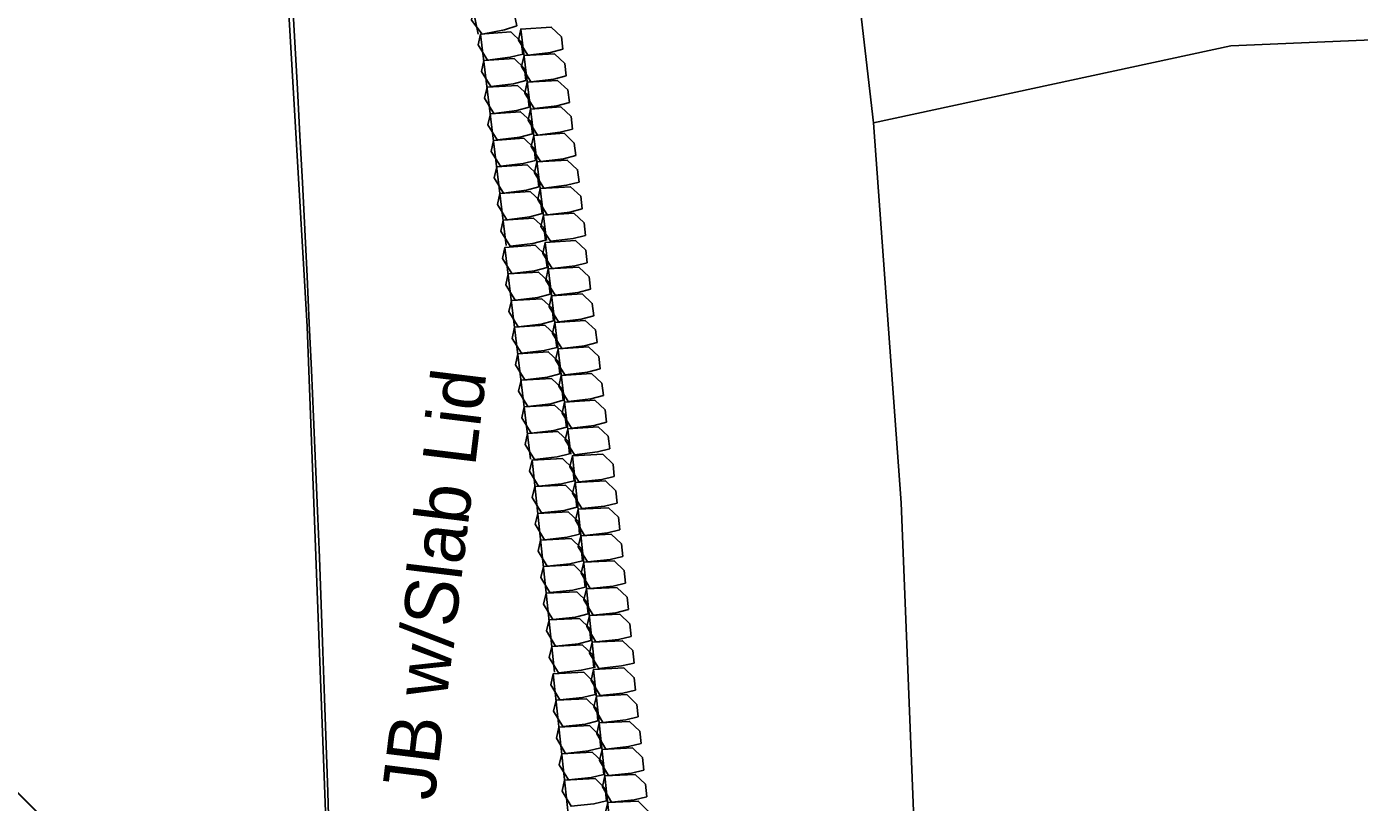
# Model space of a CAD drawing. Extents: x 465700 to 483515, y 488970 to 507540.
# Drawn here: x 481328 to 481453, y 491451.2 to 491524 of the extents above; entities that cross this region are included whole.
import ezdxf

# ---------------------------------------------------------------- set-up
doc = ezdxf.new("R2010")
doc.units = 0
for name, color, linetype in [('Default', 7, 'Continuous'), ('Exist Plan Preparation Watershed Blue', 7, 'Continuous'), ('Prop Drainage Structure Junction Box with Slab Lid Label', 7, 'Continuous'), ('Prop Drainage Structure Pipe RCP 48in Class III', 7, 'Continuous'), ('Prop Erosion Embankment Toe Protection CELL', 7, 'Continuous'), ('Scratch_Level_8', 7, 'Continuous')]:
    doc.layers.add(name, color=color, linetype=linetype)

msp = doc.modelspace()

# ---------------------------------------------------------------- linework, layer by layer
at = {"layer": 'Default'}
msp.add_arc((478448.2, 491360.26), 2909.5, 356.95228, 8.055, dxfattribs=at)
at = {"layer": 'Exist Plan Preparation Watershed Blue'}
for points in [[(482127.99, 491863.91), (481786.78, 491759.9), (481568.07, 491531.08), (481568.07, 491531.08), (481568.07, 491531.08), (481568.07, 491531.08), (481568.07, 491531.08), (481489.54, 491524.26), (481441, 491522.17), (481407.45, 491514.97), (481410.05, 491479.29), (481411.52, 491442.54), (481412.58, 491412.05), (481413.67, 491377.22), (481412.27, 491323.04), (481409.74, 491273.14), (481403.82, 491209.49), (481400.35, 491179.93)], [(481351.25, 491164.11), (481355.63, 491237.92), (481357.02, 491295.88), (481357.71, 491377.55), (481356.61, 491435.42), (481354.34, 491495.85), (481349.13, 491584.55), (481341.19, 491673.05), (481328.95, 491769.45), (481331.36, 491785.24), (481338.28, 491786.26), (481358.32, 491790.73), (481372.6, 491727.76), (481383.56, 491677.38), (481390.7, 491636.27), (481400.08, 491578.77), (481407.45, 491514.97), (481410.05, 491479.29), (481411.52, 491442.54), (481412.58, 491412.05), (481413.67, 491377.22), (481412.27, 491323.04), (481409.74, 491273.14), (481400.35, 491179.93)], [(481786.78, 491759.9), (481568.07, 491531.08), (481568.07, 491531.08), (481568.07, 491531.08), (481568.07, 491531.08), (481489.54, 491524.26), (481441, 491522.17), (481441, 491522.17), (481407.45, 491514.97), (481400.08, 491578.77), (481390.7, 491636.27)]]:
    msp.add_lwpolyline(points, dxfattribs=at)
at = {"layer": 'Prop Drainage Structure Pipe RCP 48in Class III'}
msp.add_line((481353.17, 491426.53), (481291.33, 491487.38), dxfattribs=at)
at = {"layer": 'Prop Erosion Embankment Toe Protection CELL'}
for p, q in [((481366.42, 491542.9), (481370.37, 491523.29)), ((481370.6, 491523.29), (481373.01, 491503.44)), ((481374.37, 491523.75), (481376.78, 491503.9)), ((481372.88, 491503.26), (481375.29, 491483.41)), ((481376.65, 491503.72), (481379.06, 491483.87)), ((481375.43, 491483.31), (481377.54, 491463.42)), ((481379.21, 491483.71), (481381.32, 491463.82)), ((481377.42, 491463.26), (481379.53, 491443.37)), ((481381.2, 491463.66), (481383.31, 491443.77))]:
    msp.add_line(p, q, dxfattribs=at)
for points in [[(481373.99, 491524.07), (481372.84, 491523.69), (481370.74, 491523.27), (481369.75, 491524.6), (481369.9, 491525.65), (481372.72, 491526.06), (481373.75, 491525.25), (481373.99, 491524.07)], [(481374.55, 491521.4), (481373.38, 491521.11), (481371.25, 491520.85), (481370.37, 491522.26), (481370.6, 491523.29), (481373.44, 491523.49), (481374.41, 491522.57), (481374.55, 491521.4)], [(481378.32, 491521.86), (481377.15, 491521.57), (481375.02, 491521.31), (481374.14, 491522.71), (481374.37, 491523.75), (481377.22, 491523.94), (481378.18, 491523.03), (481378.32, 491521.86)], [(481374.85, 491518.92), (481373.68, 491518.6), (481371.55, 491518.35), (481370.67, 491519.77), (481370.9, 491520.81), (481373.75, 491520.98), (481374.72, 491520.06), (481374.85, 491518.92)], [(481378.63, 491519.38), (481377.46, 491519.06), (481375.32, 491518.8), (481374.44, 491520.23), (481374.67, 491521.27), (481377.52, 491521.44), (481378.49, 491520.52), (481378.63, 491519.38)], [(481375.16, 491516.42), (481373.99, 491516.1), (481371.85, 491515.84), (481370.97, 491517.27), (481371.2, 491518.3), (481374.05, 491518.47), (481375.02, 491517.58), (481375.16, 491516.42)], [(481378.93, 491516.87), (481377.76, 491516.56), (481375.63, 491516.3), (481374.75, 491517.73), (481374.97, 491518.76), (481377.82, 491518.93), (481378.79, 491518.04), (481378.93, 491516.87)], [(481375.46, 491513.91), (481374.29, 491513.62), (481372.15, 491513.36), (481371.28, 491514.76), (481371.51, 491515.8), (481374.35, 491515.99), (481375.32, 491515.1), (481375.46, 491513.91)], [(481379.23, 491514.37), (481378.06, 491514.07), (481375.93, 491513.81), (481375.05, 491515.22), (481375.28, 491516.25), (481378.13, 491516.45), (481379.09, 491515.56), (481379.23, 491514.37)], [(481375.76, 491511.43), (481374.59, 491511.13), (481372.46, 491510.88), (481371.58, 491512.28), (481371.81, 491513.31), (481374.65, 491513.51), (481375.62, 491512.59), (481375.76, 491511.43)], [(481379.54, 491511.89), (481378.36, 491511.59), (481376.23, 491511.33), (481375.35, 491512.74), (481375.58, 491513.77), (481378.43, 491513.97), (481379.39, 491513.05), (481379.54, 491511.89)], [(481376.06, 491508.95), (481374.89, 491508.63), (481372.76, 491508.37), (481371.88, 491509.8), (481372.11, 491510.83), (481374.96, 491511), (481375.93, 491510.09), (481376.06, 491508.95)], [(481379.84, 491509.4), (481378.67, 491509.09), (481376.53, 491508.83), (481375.65, 491510.26), (481375.88, 491511.29), (481378.73, 491511.46), (481379.7, 491510.55), (481379.84, 491509.4)], [(481376.37, 491506.44), (481375.2, 491506.12), (481373.06, 491505.86), (481372.19, 491507.29), (481372.41, 491508.33), (481375.26, 491508.5), (481376.23, 491507.61), (481376.37, 491506.44)], [(481380.14, 491506.9), (481378.97, 491506.58), (481376.84, 491506.32), (481375.96, 491507.75), (481376.19, 491508.78), (481379.04, 491508.95), (481380, 491508.06), (481380.14, 491506.9)], [(481376.67, 491503.93), (481375.5, 491503.64), (481373.37, 491503.38), (481372.49, 491504.78), (481372.72, 491505.82), (481375.56, 491506.01), (481376.53, 491505.12), (481376.67, 491503.93)], [(481380.45, 491504.39), (481379.27, 491504.1), (481377.14, 491503.84), (481376.26, 491505.24), (481376.49, 491506.28), (481379.34, 491506.47), (481380.3, 491505.58), (481380.45, 491504.39)], [(481376.83, 491501.37), (481375.66, 491501.08), (481373.53, 491500.82), (481372.65, 491502.23), (481372.88, 491503.26), (481375.72, 491503.46), (481376.69, 491502.54), (481376.83, 491501.37)], [(481380.61, 491501.83), (481379.43, 491501.54), (481377.3, 491501.28), (481376.42, 491502.69), (481376.65, 491503.72), (481379.5, 491503.91), (481380.46, 491503), (481380.61, 491501.83)], [(481377.13, 491498.89), (481375.96, 491498.57), (481373.83, 491498.32), (481372.95, 491499.75), (481373.18, 491500.78), (481376.03, 491500.95), (481377, 491500.03), (481377.13, 491498.89)], [(481380.91, 491499.35), (481379.74, 491499.03), (481377.6, 491498.77), (481376.72, 491500.2), (481376.95, 491501.24), (481379.8, 491501.41), (481380.77, 491500.49), (481380.91, 491499.35)], [(481377.44, 491496.39), (481376.27, 491496.07), (481374.13, 491495.81), (481373.26, 491497.24), (481373.48, 491498.27), (481376.33, 491498.44), (481377.3, 491497.55), (481377.44, 491496.39)], [(481381.21, 491496.84), (481380.04, 491496.53), (481377.91, 491496.27), (481377.03, 491497.7), (481377.26, 491498.73), (481380.11, 491498.9), (481381.07, 491498.01), (481381.21, 491496.84)], [(481377.74, 491493.88), (481376.57, 491493.59), (481374.44, 491493.33), (481373.56, 491494.73), (481373.79, 491495.77), (481376.63, 491495.96), (481377.6, 491495.07), (481377.74, 491493.88)], [(481381.52, 491494.34), (481380.34, 491494.04), (481378.21, 491493.79), (481377.33, 491495.19), (481377.56, 491496.22), (481380.41, 491496.42), (481381.37, 491495.53), (481381.52, 491494.34)], [(481378.04, 491491.4), (481376.87, 491491.1), (481374.74, 491490.85), (481373.86, 491492.25), (481374.09, 491493.29), (481376.94, 491493.48), (481377.9, 491492.56), (481378.04, 491491.4)], [(481381.82, 491491.86), (481380.64, 491491.56), (481378.51, 491491.3), (481377.63, 491492.71), (481377.86, 491493.74), (481380.71, 491493.94), (481381.68, 491493.02), (481381.82, 491491.86)], [(481378.35, 491488.92), (481377.18, 491488.6), (481375.04, 491488.34), (481374.16, 491489.77), (481374.39, 491490.8), (481377.24, 491490.97), (481378.21, 491490.06), (481378.35, 491488.92)], [(481382.12, 491489.37), (481380.95, 491489.06), (481378.81, 491488.8), (481377.93, 491490.23), (481378.16, 491491.26), (481381.01, 491491.43), (481381.98, 491490.52), (481382.12, 491489.37)], [(481378.65, 491486.41), (481377.48, 491486.09), (481375.35, 491485.83), (481374.47, 491487.26), (481374.69, 491488.3), (481377.54, 491488.47), (481378.51, 491487.58), (481378.65, 491486.41)], [(481382.42, 491486.87), (481381.25, 491486.55), (481379.12, 491486.29), (481378.24, 491487.72), (481378.47, 491488.75), (481381.32, 491488.92), (481382.28, 491488.03), (481382.42, 491486.87)], [(481378.95, 491483.9), (481377.78, 491483.61), (481375.65, 491483.35), (481374.77, 491484.76), (481375, 491485.79), (481377.85, 491485.98), (481378.81, 491485.09), (481378.95, 491483.9)], [(481382.73, 491484.36), (481381.55, 491484.07), (481379.42, 491483.81), (481378.54, 491485.21), (481378.77, 491486.25), (481381.62, 491486.44), (481382.58, 491485.55), (481382.73, 491484.36)], [(481379.36, 491481.36), (481378.18, 491481.09), (481376.04, 491480.86), (481375.19, 491482.28), (481375.43, 491483.31), (481378.28, 491483.46), (481379.24, 491482.53), (481379.36, 491481.36)], [(481383.14, 491481.76), (481381.96, 491481.49), (481379.82, 491481.26), (481378.97, 491482.68), (481379.21, 491483.71), (481382.06, 491483.86), (481383.02, 491482.93), (481383.14, 491481.76)], [(481379.62, 491478.88), (481378.45, 491478.58), (481376.31, 491478.35), (481375.45, 491479.79), (481375.7, 491480.82), (481378.55, 491480.95), (481379.5, 491480.02), (481379.62, 491478.88)], [(481383.4, 491479.28), (481382.23, 491478.98), (481380.09, 491478.75), (481379.23, 491480.19), (481379.48, 491481.22), (481382.33, 491481.35), (481383.28, 491480.42), (481383.4, 491479.28)], [(481379.89, 491476.37), (481378.71, 491476.07), (481376.58, 491475.84), (481375.72, 491477.28), (481375.96, 491478.31), (481378.81, 491478.44), (481379.77, 491477.53), (481379.89, 491476.37)], [(481383.67, 491476.77), (481382.49, 491476.47), (481380.36, 491476.24), (481379.5, 491477.68), (481379.74, 491478.71), (481382.59, 491478.84), (481383.54, 491477.94), (481383.67, 491476.77)], [(481380.16, 491473.86), (481378.98, 491473.58), (481376.84, 491473.35), (481375.99, 491474.77), (481376.23, 491475.8), (481379.08, 491475.95), (481380.03, 491475.05), (481380.16, 491473.86)], [(481383.93, 491474.26), (481382.76, 491473.98), (481380.62, 491473.75), (481379.76, 491475.17), (481380.01, 491476.2), (481382.86, 491476.35), (481383.81, 491475.45), (481383.93, 491474.26)], [(481380.42, 491471.37), (481379.24, 491471.09), (481377.1, 491470.87), (481376.25, 491472.29), (481376.49, 491473.32), (481379.34, 491473.47), (481380.29, 491472.54), (481380.42, 491471.37)], [(481384.2, 491471.77), (481383.02, 491471.49), (481380.88, 491471.27), (481380.03, 491472.69), (481380.27, 491473.72), (481383.12, 491473.87), (481384.07, 491472.94), (481384.2, 491471.77)], [(481380.68, 491468.88), (481379.51, 491468.58), (481377.37, 491468.36), (481376.51, 491469.8), (481376.75, 491470.83), (481379.61, 491470.96), (481380.56, 491470.03), (481380.68, 491468.88)], [(481384.46, 491469.28), (481383.29, 491468.98), (481381.15, 491468.76), (481380.29, 491470.2), (481380.53, 491471.23), (481383.39, 491471.36), (481384.34, 491470.43), (481384.46, 491469.28)], [(481380.95, 491466.37), (481379.77, 491466.07), (481377.63, 491465.85), (481376.78, 491467.29), (481377.02, 491468.32), (481379.87, 491468.45), (481380.82, 491467.54), (481380.95, 491466.37)], [(481384.73, 491466.77), (481383.55, 491466.47), (481381.41, 491466.25), (481380.56, 491467.69), (481380.8, 491468.72), (481383.65, 491468.85), (481384.6, 491467.94), (481384.73, 491466.77)], [(481381.21, 491463.86), (481380.04, 491463.59), (481377.9, 491463.36), (481377.04, 491464.78), (481377.29, 491465.81), (481380.14, 491465.96), (481381.09, 491465.05), (481381.21, 491463.86)], [(481384.99, 491464.26), (481383.81, 491463.99), (481381.68, 491463.76), (481380.82, 491465.18), (481381.07, 491466.21), (481383.92, 491466.36), (481384.87, 491465.45), (481384.99, 491464.26)], [(481381.35, 491461.31), (481380.17, 491461.04), (481378.04, 491460.81), (481377.18, 491462.23), (481377.42, 491463.26), (481380.27, 491463.41), (481381.23, 491462.48), (481381.35, 491461.31)], [(481385.13, 491461.71), (481383.95, 491461.44), (481381.81, 491461.21), (481380.96, 491462.63), (481381.2, 491463.66), (481384.05, 491463.81), (481385.01, 491462.88), (481385.13, 491461.71)], [(481381.61, 491458.83), (481380.44, 491458.53), (481378.3, 491458.3), (481377.44, 491459.74), (481377.69, 491460.77), (481380.54, 491460.9), (481381.49, 491459.97), (481381.61, 491458.83)], [(481385.39, 491459.23), (481384.22, 491458.93), (481382.08, 491458.7), (481381.22, 491460.14), (481381.47, 491461.17), (481384.32, 491461.3), (481385.27, 491460.37), (481385.39, 491459.23)], [(481381.88, 491456.32), (481380.7, 491456.02), (481378.57, 491455.79), (481377.71, 491457.23), (481377.95, 491458.26), (481380.81, 491458.39), (481381.76, 491457.48), (481381.88, 491456.32)], [(481385.66, 491456.72), (481384.48, 491456.42), (481382.35, 491456.19), (481381.49, 491457.63), (481381.73, 491458.66), (481384.58, 491458.79), (481385.53, 491457.88), (481385.66, 491456.72)], [(481382.15, 491453.81), (481380.97, 491453.53), (481378.83, 491453.3), (481377.98, 491454.72), (481378.22, 491455.75), (481381.07, 491455.9), (481382.02, 491455), (481382.15, 491453.81)], [(481385.92, 491454.21), (481384.75, 491453.93), (481382.61, 491453.7), (481381.76, 491455.12), (481382, 491456.15), (481384.85, 491456.3), (481385.8, 491455.4), (481385.92, 491454.21)], [(481382.41, 491451.32), (481381.23, 491451.04), (481379.09, 491450.82), (481378.24, 491452.24), (481378.48, 491453.27), (481381.33, 491453.42), (481382.29, 491452.49), (481382.41, 491451.32)], [(481386.19, 491451.72), (481385.01, 491451.44), (481382.87, 491451.22), (481382.02, 491452.64), (481382.26, 491453.67), (481385.11, 491453.82), (481386.06, 491452.89), (481386.19, 491451.72)], [(481386.45, 491449.23), (481385.28, 491448.93), (481383.14, 491448.71), (481382.28, 491450.15), (481382.52, 491451.18), (481385.38, 491451.31), (481386.33, 491450.38), (481386.45, 491449.23)]]:
    msp.add_lwpolyline(points, dxfattribs=at)
at = {"layer": 'Scratch_Level_8'}
msp.add_line((481353.11, 491426.49), (481291.33, 491487.38), dxfattribs=at)

# ---------------------------------------------------------------- texts
at = {"layer": 'Prop Drainage Structure Junction Box with Slab Lid Label'}
msp.add_text('JB w/Slab Lid', height=5, rotation=83.0423, dxfattribs=at).set_placement((481366.25, 491451.27))

doc.saveas('drawing.dxf')
